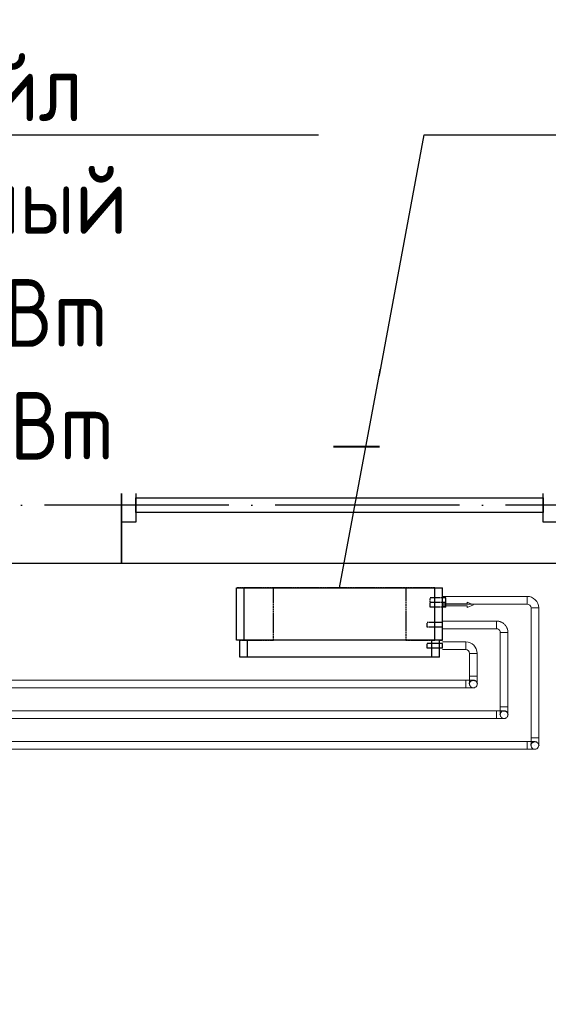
# Model space of a CAD drawing. Header units: millimetres. Extents: x 9824119 to 13672909, y -72394 to 462135.
# Tile 262 of 656: x 10120918 to 10122638, y 23283 to 26485. Entities that reach past the tile are written whole.
import ezdxf
from ezdxf import colors
from ezdxf.entities.mleader import LeaderData, LeaderLine
from ezdxf.math import Vec2, Vec3

# ---------------------------------------------------------------- set-up
doc = ezdxf.new("R2010")
doc.units = ezdxf.units.MM
for name, pattern in [('ACAD_ISO04W100', [30, 24, -3, 0, -3]), ('Hidden', [3, 2, -1]), ('UnderFloor', [7.5, 6, -1.5])]:
    doc.linetypes.add(name, pattern=pattern)
for name, color, linetype in [('1', 7, 'Continuous'), ('MAGI_GENERAL', 7, 'Continuous'), ('PIPE-H1', 7, 'Continuous'), ('PIPE-H1-COMPONENT-', 7, 'Continuous')]:
    doc.layers.add(name, color=color, linetype=linetype)
doc.layers.add('Оси', color=1, linetype='ACAD_ISO04W100', lineweight=0)
doc.styles.add('ISO_1.0', font='isocpeur.ttf')
doc.styles.add('ISOCPEUR', font='isocpeui.ttf')
doc.styles.add('СПДС', font='isocpeur.ttf')

# ---------------------------------------------------------------- blocks, each defined once
blk = doc.blocks.new('A$C20AA0F24')
at = {"color": 5}
for points in [[(-1878, 241.4), (-458, 241.4), (-458, 621.4), (-1878, 621.4)], [(-1830.5, 375.9), (-1830.5, 486.9), (-1878, 486.9), (-1878, 375.9)], [(-458, 375.9), (-458, 486.9), (-505.5, 486.9), (-505.5, 375.9)], [(-505.5, 407.7), (-505.5, 455.2), (-1830.5, 455.2), (-1830.5, 407.7)]]:
    blk.add_lwpolyline(points, close=True, dxfattribs=at)
blk = doc.blocks.new('вамавммммммм')
at = {"color": 253, "lineweight": 25}
blk.add_line((1609828.4, 1429207.9), (1574438.4, 1429207.9), dxfattribs=at)
blk.add_lwpolyline([(1607228.4, 1428827.9), (1605838.4, 1428827.9), (1605838.4, 1429207.9), (1607228.4, 1429207.9)], close=True, dxfattribs=at)
at = {"layer": 'Оси', "color": 18, "lineweight": 25, "ltscale": 25, "true_color": 0x000000}
blk.add_line((1609828.4, 1429017.9), (1570469.5, 1429017.9), dxfattribs=at)
at = {"color": 253, "lineweight": 25, "xscale": -1}
blk.add_blockref('A$C20AA0F24', (1606770.3, 1428586.4), dxfattribs=at)
blk = doc.blocks.new('_None')
blk = doc.blocks.new('*U4333')
at = {"layer": 'PIPE-H1', "color": 82, "linetype": 'Continuous', "lineweight": 20, "extrusion": (-1, 0, 0)}
blk.add_ellipse((10122369.1, 24324.6, 12.5), major_axis=(0, -12.5), ratio=1, start_param=0, end_param=3.141593, dxfattribs=at)
at = {"layer": 'PIPE-H1', "color": 82, "linetype": 'Continuous', "lineweight": 20, "extrusion": (0, -1, 0)}
for centre in [(10122369.1, 24337.1, 37.5), (10122369.1, 24312.1, 37.5)]:
    blk.add_ellipse(centre, major_axis=(0, 0, -25), ratio=1, start_param=0, end_param=1.570796, dxfattribs=at)
blk = doc.blocks.new('*U4334')
at = {"layer": 'PIPE-H1', "color": 82, "linetype": 'Continuous', "lineweight": 20}
for p, q in [((10122369.1, 24337.1, 12.5), (10119601.6, 24337.1, 12.5)), ((10122369.1, 24312.1, 12.5), (10119601.6, 24312.1, 12.5))]:
    blk.add_line(p, q, dxfattribs=at)
blk = doc.blocks.new('*U4335')
at = {"layer": 'PIPE-H1', "color": 7, "linetype": 'Continuous', "lineweight": -3}
blk.add_line((10122394.1, 24324.6, 285), (10122394.1, 24324.6, 284), dxfattribs=at)
blk = doc.blocks.new('*U4336')
at = {"layer": 'PIPE-H1', "color": 82, "linetype": 'Continuous', "lineweight": 20, "extrusion": (0, 1, 0)}
blk.add_ellipse((10122394.1, 24349.6, 560), major_axis=(-12.5, 0), ratio=1, start_param=0, end_param=3.141593, dxfattribs=at)
at = {"layer": 'PIPE-H1', "color": 82, "linetype": 'Continuous', "lineweight": 20, "extrusion": (1, 0, 0)}
for centre in [(10122381.6, 24349.6, 535), (10122406.6, 24349.6, 535)]:
    blk.add_ellipse(centre, major_axis=(0, 0, 25), ratio=1, start_param=0, end_param=1.570796, dxfattribs=at)
at = {"layer": 'PIPE-H1', "color": 1, "linetype": 'UnderFloor', "lineweight": -3, "extrusion": (0, 0, -1)}
blk.add_ellipse((10122394.1, 24324.6, 535), major_axis=(-12.5, 0), ratio=1, start_param=0, end_param=3.141593, dxfattribs=at)
at = {"layer": 'PIPE-H1', "color": 82, "linetype": 'Continuous', "lineweight": 20, "extrusion": (0, 0, -1)}
blk.add_ellipse((10122394.1, 24324.6, 535), major_axis=(12.5, 0), ratio=1, start_param=0, end_param=3.141593, dxfattribs=at)
blk = doc.blocks.new('*U4337')
at = {"layer": 'PIPE-H1', "color": 82, "linetype": 'Continuous', "lineweight": 20}
for p, q in [((10122381.6, 24423.9, 560), (10122381.6, 24349.6, 560)), ((10122406.6, 24423.9, 560), (10122406.6, 24349.6, 560))]:
    blk.add_line(p, q, dxfattribs=at)
blk = doc.blocks.new('*U4338')
at = {"layer": 'PIPE-H1', "color": 82, "linetype": 'Continuous', "lineweight": 20}
for major_axis in [(37.5, 0), (12.5, 0)]:
    blk.add_ellipse((10122369.1, 24423.9, 560), major_axis=major_axis, ratio=1, start_param=0, end_param=1.570796, dxfattribs=at)
at = {"layer": 'PIPE-H1', "color": 82, "linetype": 'Continuous', "lineweight": 20, "extrusion": (-1, 0, 0)}
blk.add_ellipse((10122369.1, 24448.9, 560), major_axis=(0, -12.5), ratio=1, start_param=0, end_param=3.141593, dxfattribs=at)
at = {"layer": 'PIPE-H1', "color": 82, "linetype": 'Continuous', "lineweight": 20, "extrusion": (0, -1, 0)}
blk.add_ellipse((10122394.1, 24423.9, 560), major_axis=(12.5, 0), ratio=1, start_param=0, end_param=3.141593, dxfattribs=at)
blk = doc.blocks.new('*U4339')
at = {"layer": 'PIPE-H1', "color": 82, "linetype": 'Continuous', "lineweight": 20}
for p, q in [((10122294.1, 24461.4, 560), (10122369.1, 24461.4, 560)), ((10122294.1, 24436.4, 560), (10122369.1, 24436.4, 560))]:
    blk.add_line(p, q, dxfattribs=at)
blk = doc.blocks.new('*U4495')
at = {"layer": 'PIPE-H1', "color": 5, "linetype": 'Hidden', "lineweight": 20, "extrusion": (-1, 0, 0)}
blk.add_ellipse((10122469.1, 24224.9, 12.5), major_axis=(0, -12.5), ratio=1, start_param=0, end_param=3.141593, dxfattribs=at)
at = {"layer": 'PIPE-H1', "color": 5, "linetype": 'Hidden', "lineweight": 20, "extrusion": (0, -1, 0)}
for centre in [(10122469.1, 24237.4, 37.5), (10122469.1, 24212.4, 37.5)]:
    blk.add_ellipse(centre, major_axis=(0, 0, -25), ratio=1, start_param=0, end_param=1.570796, dxfattribs=at)
blk = doc.blocks.new('*U4496')
at = {"layer": 'PIPE-H1', "color": 5, "linetype": 'Hidden', "lineweight": 20}
for p, q in [((10122469.1, 24237.4, 12.5), (10119701.6, 24237.4, 12.5)), ((10122469.1, 24212.4, 12.5), (10119701.6, 24212.4, 12.5))]:
    blk.add_line(p, q, dxfattribs=at)
blk = doc.blocks.new('*U4497')
at = {"layer": 'PIPE-H1', "color": 7, "linetype": 'Continuous', "lineweight": -3}
for p, q in [((10122494.1, 24224.9, 300), (10122494.1, 24224.9, 299)), ((10122494.1, 24224.9, 50), (10122494.1, 24224.9, 49))]:
    blk.add_line(p, q, dxfattribs=at)
blk = doc.blocks.new('*U4498')
at = {"layer": 'PIPE-H1', "color": 5, "linetype": 'Hidden', "lineweight": 20, "extrusion": (0, 1, 0)}
blk.add_ellipse((10122494.1, 24249.9, 575), major_axis=(-12.5, 0), ratio=1, start_param=0, end_param=3.141593, dxfattribs=at)
at = {"layer": 'PIPE-H1', "color": 5, "linetype": 'Hidden', "lineweight": 20, "extrusion": (1, 0, 0)}
for centre in [(10122481.6, 24249.9, 550), (10122506.6, 24249.9, 550)]:
    blk.add_ellipse(centre, major_axis=(0, 0, 25), ratio=1, start_param=0, end_param=1.570796, dxfattribs=at)
at = {"layer": 'PIPE-H1', "color": 1, "linetype": 'UnderFloor', "lineweight": -3, "extrusion": (0, 0, -1)}
blk.add_ellipse((10122494.1, 24224.9, 550), major_axis=(-12.5, 0), ratio=1, start_param=0, end_param=3.141593, dxfattribs=at)
at = {"layer": 'PIPE-H1', "color": 5, "linetype": 'Hidden', "lineweight": 20, "extrusion": (0, 0, -1)}
blk.add_ellipse((10122494.1, 24224.9, 550), major_axis=(12.5, 0), ratio=1, start_param=0, end_param=3.141593, dxfattribs=at)
blk = doc.blocks.new('*U4499')
at = {"layer": 'PIPE-H1', "color": 5, "linetype": 'Hidden', "lineweight": 20}
for p, q in [((10122481.6, 24491.9, 575), (10122481.6, 24249.9, 575)), ((10122506.6, 24491.9, 575), (10122506.6, 24249.9, 575))]:
    blk.add_line(p, q, dxfattribs=at)
blk = doc.blocks.new('*U4500')
at = {"layer": 'PIPE-H1', "color": 5, "linetype": 'Hidden', "lineweight": 20}
for major_axis in [(37.5, 0), (12.5, 0)]:
    blk.add_ellipse((10122469.1, 24491.9, 575), major_axis=major_axis, ratio=1, start_param=0, end_param=1.570796, dxfattribs=at)
at = {"layer": 'PIPE-H1', "color": 5, "linetype": 'Hidden', "lineweight": 20, "extrusion": (-1, 0, 0)}
blk.add_ellipse((10122469.1, 24516.9, 575), major_axis=(0, -12.5), ratio=1, start_param=0, end_param=3.141593, dxfattribs=at)
at = {"layer": 'PIPE-H1', "color": 5, "linetype": 'Hidden', "lineweight": 20, "extrusion": (0, -1, 0)}
blk.add_ellipse((10122494.1, 24491.9, 575), major_axis=(12.5, 0), ratio=1, start_param=0, end_param=3.141593, dxfattribs=at)
blk = doc.blocks.new('*U4501')
at = {"layer": 'PIPE-H1', "color": 5, "linetype": 'Hidden', "lineweight": 20}
for p, q in [((10122294.1, 24529.4, 575), (10122469.1, 24529.4, 575)), ((10122294.1, 24504.4, 575), (10122469.1, 24504.4, 575))]:
    blk.add_line(p, q, dxfattribs=at)
blk = doc.blocks.new('*U4502')
at = {"layer": 'PIPE-H1', "color": 1, "linetype": 'Continuous', "lineweight": 20, "extrusion": (-1, 0, 0)}
blk.add_ellipse((10122569.1, 24124.9, 12.5), major_axis=(0, -12.5), ratio=1, start_param=0, end_param=3.141593, dxfattribs=at)
at = {"layer": 'PIPE-H1', "color": 1, "linetype": 'Continuous', "lineweight": 20, "extrusion": (0, -1, 0)}
for centre in [(10122569.1, 24137.4, 37.5), (10122569.1, 24112.4, 37.5)]:
    blk.add_ellipse(centre, major_axis=(0, 0, -25), ratio=1, start_param=0, end_param=1.570796, dxfattribs=at)
blk = doc.blocks.new('*U4503')
at = {"layer": 'PIPE-H1', "color": 1, "linetype": 'Continuous', "lineweight": 20}
for p, q in [((10122569.1, 24137.4, 12.5), (10119801.6, 24137.4, 12.5)), ((10122569.1, 24112.4, 12.5), (10119801.6, 24112.4, 12.5))]:
    blk.add_line(p, q, dxfattribs=at)
blk = doc.blocks.new('*U4504')
at = {"layer": 'PIPE-H1', "color": 7, "linetype": 'Continuous', "lineweight": -3}
blk.add_line((10122594.1, 24124.9, 146), (10122594.1, 24124.9, 145), dxfattribs=at)
blk = doc.blocks.new('*U4505')
at = {"layer": 'PIPE-H1', "color": 1, "linetype": 'Continuous', "lineweight": 20, "extrusion": (0, 1, 0)}
blk.add_ellipse((10122594.1, 24149.9, 421), major_axis=(-12.5, 0), ratio=1, start_param=0, end_param=3.141593, dxfattribs=at)
at = {"layer": 'PIPE-H1', "color": 1, "linetype": 'Continuous', "lineweight": 20, "extrusion": (1, 0, 0)}
for centre in [(10122581.6, 24149.9, 396), (10122606.6, 24149.9, 396)]:
    blk.add_ellipse(centre, major_axis=(0, 0, 25), ratio=1, start_param=0, end_param=1.570796, dxfattribs=at)
at = {"layer": 'PIPE-H1', "color": 1, "linetype": 'UnderFloor', "lineweight": -3, "extrusion": (0, 0, -1)}
blk.add_ellipse((10122594.1, 24124.9, 396), major_axis=(-12.5, 0), ratio=1, start_param=0, end_param=3.141593, dxfattribs=at)
at = {"layer": 'PIPE-H1', "color": 1, "linetype": 'Continuous', "lineweight": 20, "extrusion": (0, 0, -1)}
blk.add_ellipse((10122594.1, 24124.9, 396), major_axis=(12.5, 0), ratio=1, start_param=0, end_param=3.141593, dxfattribs=at)
blk = doc.blocks.new('*U4506')
at = {"layer": 'PIPE-H1', "color": 1, "linetype": 'Continuous', "lineweight": 20}
for p, q in [((10122581.6, 24571.9, 421), (10122581.6, 24149.9, 421)), ((10122606.6, 24571.9, 421), (10122606.6, 24149.9, 421))]:
    blk.add_line(p, q, dxfattribs=at)
blk = doc.blocks.new('*U4507')
at = {"layer": 'PIPE-H1', "color": 1, "linetype": 'Continuous', "lineweight": 20}
for major_axis in [(37.5, 0), (12.5, 0)]:
    blk.add_ellipse((10122569.1, 24571.9, 421), major_axis=major_axis, ratio=1, start_param=0, end_param=1.570796, dxfattribs=at)
at = {"layer": 'PIPE-H1', "color": 1, "linetype": 'Continuous', "lineweight": 20, "extrusion": (-1, 0, 0)}
blk.add_ellipse((10122569.1, 24596.9, 421), major_axis=(0, -12.5), ratio=1, start_param=0, end_param=3.141593, dxfattribs=at)
at = {"layer": 'PIPE-H1', "color": 1, "linetype": 'Continuous', "lineweight": 20, "extrusion": (0, -1, 0)}
blk.add_ellipse((10122594.1, 24571.9, 421), major_axis=(12.5, 0), ratio=1, start_param=0, end_param=3.141593, dxfattribs=at)
blk = doc.blocks.new('*U4508')
at = {"layer": 'PIPE-H1', "color": 1, "linetype": 'Continuous', "lineweight": 20}
for p, q in [((10122294.1, 24609.4, 421), (10122569.1, 24609.4, 421)), ((10122294.1, 24584.4, 421), (10122569.1, 24584.4, 421))]:
    blk.add_line(p, q, dxfattribs=at)
blk = doc.blocks.new('*U4648')
at = {"layer": 'PIPE-H1-COMPONENT-', "color": 7, "linetype": 'Continuous', "lineweight": -3}
blk.add_line((10122294.1, 24596.9, 421), (10122294.1, 24596.9, 420), dxfattribs=at)
blk = doc.blocks.new('*U4649')
at = {"layer": 'PIPE-H1-COMPONENT-', "color": 11, "linetype": 'Continuous', "lineweight": 20}
for p, q in [((10122394.1, 24581.9, 360), (10122374.1, 24590.9, 360)), ((10122374.1, 24590.9, 360), (10122374.1, 24584.9, 360)), ((10122374.1, 24584.9, 360), (10122294.1, 24584.9, 360)), ((10122294.1, 24584.9, 360), (10122294.1, 24578.9, 360)), ((10122294.1, 24578.9, 360), (10122374.1, 24578.9, 360)), ((10122374.1, 24572.9, 360), (10122394.1, 24581.9, 360)), ((10122374.1, 24578.9, 360), (10122374.1, 24572.9, 360))]:
    blk.add_line(p, q, dxfattribs=at)
at = {"layer": 'PIPE-H1-COMPONENT-', "color": 11, "linetype": 'Continuous', "lineweight": 20, "extrusion": (1, 0, 0)}
blk.add_circle((24581.9, 360, 10122294.1), 7.5, dxfattribs=at)
blk = doc.blocks.new('*U4650')
at = {"layer": 'MAGI_GENERAL', "color": 1, "linetype": 'UnderFloor', "lineweight": -3}
for p, q in [((10121744.1, 24636.9, 100), (10121624.1, 24636.9, 100)), ((10121624.1, 24636.9, 100), (10121624.1, 24636.9)), ((10122269.1, 24636.9, 100), (10121624.1, 24636.9, 100)), ((10121624.1, 24636.9, 100), (10121624.1, 24636.9, 535.5)), ((10121744.1, 24466.9, 100), (10121744.1, 24636.9, 100)), ((10121744.1, 24636.9, 100), (10121744.1, 24636.9)), ((10122174.1, 24636.9, 100), (10122174.1, 24466.9, 100)), ((10122269.1, 24636.9, 100), (10122174.1, 24636.9, 100)), ((10122174.1, 24636.9, 100), (10122174.1, 24636.9)), ((10122294.1, 24574.4, 100), (10122294.1, 24636.9, 100)), ((10122294.1, 24636.9, 100), (10122294.1, 24636.9)), ((10122294.1, 24636.9, 535.5), (10122294.1, 24636.9, 100)), ((10122294.1, 24574.4, 100), (10122294.1, 24636.9, 100)), ((10122294.1, 24604.4, 421), (10122254.1, 24604.4, 421)), ((10122294.1, 24589.4, 421), (10122254.1, 24589.4, 421)), ((10122294.1, 24574.4, 360), (10122254.1, 24574.4, 360)), ((10122283.7, 24524.4, 575), (10122244.1, 24524.4, 575)), ((10122283.7, 24509.4, 575), (10122244.1, 24509.4, 575)), ((10122294.1, 24509.4, 100), (10122294.1, 24524.4, 100)), ((10122294.1, 24509.4, 535.5), (10122294.1, 24524.4, 535.5)), ((10122294.1, 24509.4, 100), (10122294.1, 24524.4, 100)), ((10121624.1, 24466.9, 100), (10121624.1, 24466.9)), ((10121624.1, 24466.9, 535.5), (10121624.1, 24466.9, 100)), ((10122259.1, 24466.9, 100), (10121634.1, 24466.9, 100)), ((10121634.1, 24466.9, 100), (10121634.1, 24466.9, 535.5)), ((10121634.1, 24466.9, 535.5), (10121649.1, 24466.9, 586.2)), ((10121634.1, 24466.9, 100), (10121744.1, 24466.9, 100)), ((10121634.1, 24466.9, 100), (10121659.1, 24466.9, 100)), ((10121744.1, 24466.9, 100), (10121744.1, 24466.9)), ((10122174.1, 24466.9, 100), (10122259.1, 24466.9, 100)), ((10122174.1, 24466.9, 100), (10122174.1, 24466.9)), ((10122259.1, 24466.9, 620), (10122269.1, 24466.9, 586.2)), ((10122284.1, 24466.9, 535.5), (10122284.1, 24466.9, 100)), ((10122284.1, 24441.4, 100), (10122284.1, 24466.9, 100)), ((10122284.1, 24466.9, 100), (10122294.1, 24466.9, 100)), ((10122284.1, 24466.9, 100), (10122294.1, 24466.9, 100)), ((10122294.1, 24466.9, 100), (10122294.1, 24466.9)), ((10122294.1, 24466.9, 100), (10122294.1, 24466.9, 535.5)), ((10122276.9, 24456.4, 560), (10122244.1, 24456.4, 560)), ((10122276.9, 24441.4, 560), (10122244.1, 24441.4, 560)), ((10122284.1, 24441.4, 535.5), (10122284.1, 24456.4, 535.5)), ((10121634.1, 24411.9, 535.5), (10121634.1, 24411.9, 100)), ((10122284.1, 24411.9, 100), (10122284.1, 24411.9, 535.5))]:
    blk.add_line(p, q, dxfattribs=at)
at = {"layer": 'MAGI_GENERAL', "color": 7, "linetype": 'Continuous', "lineweight": -3}
for p, q in [((10121624.1, 24466.9, 535.5), (10121624.1, 24636.9, 535.5)), ((10121624.1, 24636.9, 535.5), (10121649.1, 24636.9, 630)), ((10121649.1, 24466.9, 630), (10121649.1, 24636.9, 630)), ((10121649.1, 24636.9, 630), (10122269.1, 24636.9, 630)), ((10122269.1, 24466.9, 630), (10122269.1, 24636.9, 630)), ((10122269.1, 24636.9, 630), (10122294.1, 24636.9, 535.5)), ((10122294.1, 24524.4, 535.5), (10122294.1, 24636.9, 535.5)), ((10122304.1, 24604.4, 421), (10122294.1, 24604.4, 421)), ((10122304.1, 24589.4, 421), (10122294.1, 24589.4, 421)), ((10122304.1, 24574.4, 360), (10122294.1, 24574.4, 360)), ((10122294.1, 24524.4, 575), (10122283.7, 24524.4, 575)), ((10122294.1, 24509.4, 575), (10122283.7, 24509.4, 575)), ((10122294.1, 24466.9, 535.5), (10122294.1, 24509.4, 535.5)), ((10121649.1, 24466.9, 630), (10121624.1, 24466.9, 535.5)), ((10121634.1, 24411.9, 535.5), (10121634.1, 24466.9, 535.5)), ((10122269.1, 24466.9, 630), (10121649.1, 24466.9, 630)), ((10121659.1, 24411.9, 620), (10121659.1, 24466.9, 620)), ((10122259.1, 24411.9, 620), (10122259.1, 24466.9, 620)), ((10122294.1, 24466.9, 535.5), (10122269.1, 24466.9, 630)), ((10122284.1, 24456.4, 535.5), (10122284.1, 24466.9, 535.5)), ((10122294.1, 24456.4, 560), (10122276.9, 24456.4, 560)), ((10122294.1, 24441.4, 560), (10122276.9, 24441.4, 560)), ((10122284.1, 24411.9, 535.5), (10122284.1, 24441.4, 535.5)), ((10121659.1, 24411.9, 620), (10121634.1, 24411.9, 535.5)), ((10122259.1, 24411.9, 620), (10121659.1, 24411.9, 620)), ((10122284.1, 24411.9, 535.5), (10122259.1, 24411.9, 620))]:
    blk.add_line(p, q, dxfattribs=at)
at = {"layer": 'MAGI_GENERAL', "color": 1, "linetype": 'UnderFloor', "lineweight": -3, "extrusion": (-1, 0, 0)}
for centre in [(10122254.1, 24596.9, 421), (10122254.1, 24581.9, 360), (10122244.1, 24516.9, 575), (10122244.1, 24448.9, 560)]:
    blk.add_ellipse(centre, major_axis=(0, -7.5), ratio=1, start_param=0, end_param=3.141593, dxfattribs=at)
at = {"layer": 'MAGI_GENERAL', "color": 7, "linetype": 'Continuous', "lineweight": -3, "extrusion": (-1, 0, 0)}
for centre in [(10122304.1, 24596.9, 421), (10122304.1, 24581.9, 360), (10122294.1, 24516.9, 575), (10122294.1, 24448.9, 560)]:
    blk.add_ellipse(centre, major_axis=(0, -7.5), ratio=1, start_param=0, end_param=3.141593, dxfattribs=at)

msp = doc.modelspace()

# ---------------------------------------------------------------- block references
msp.add_blockref('вамавммммммм', (8514020.8, -1404111.5))
at = {"layer": 'PIPE-H1'}
for name in ['*U4508', '*U4507', '*U4506', '*U4501', '*U4500', '*U4339', '*U4338', '*U4499', '*U4337', '*U4334', '*U4333', '*U4336', '*U4335', '*U4496', '*U4495', '*U4498', '*U4497', '*U4505', '*U4503', '*U4502', '*U4504']:
    msp.add_blockref(name, (0, 0), dxfattribs=at)
at = {"layer": 'PIPE-H1-COMPONENT-'}
for name in ['*U4648', '*U4649']:
    msp.add_blockref(name, (0, 0), dxfattribs=at)

# ---------------------------------------------------------------- next in the draw order: leaders
at = {"color": 5, "lineweight": 25, "ltscale": 15}
ml = msp.add_multileader_mtext('Standard', dxfattribs=at)
ml.set_content('{\\fGOST Common|b0|i0|c204|p34;\\W0.9;\\C256;Фанкойл напольный Qx=1,6kBm Qm=2,1kBm}', color=14, style='СПДС')
ml.set_leader_properties()
ml.set_arrow_properties(name='NONE')
ml.build(insert=Vec2(0, 0))
ml.multileader.update_dxf_attribs({"text_left_attachment_type": 6, "text_right_attachment_type": 6, "dogleg_length": 0.36, "arrow_head_size": 100})
ctx = ml.context
ctx.base_point, ctx.char_height, ctx.arrow_head_size, ctx.plane_origin = Vec3(10119424.6, 26110.7, 630), 220, 100, Vec3(10108937.3, 39331.8, 630)
ctx.left_attachment, ctx.right_attachment, ctx.text_align_type = 6, 6, 1
notes = []
notes.append((ctx, [(1, (1, 1, 0), (10119424.3, 26110.7, 630), (1, 0), 0.36, [(1, [(10119149.1, 24636.9, 630)], 0, [])])]))
ctx.mtext.insert, ctx.mtext.width, ctx.mtext.defined_height, ctx.mtext.alignment, ctx.mtext.flow_direction = Vec3(10120608.9, 26374.7, 630), 2438.932, 630, 2, 5
ctx.mtext.has_bg_fill, ctx.mtext.bg_color, ctx.mtext.bg_scale_factor, ctx.mtext.bg_transparency, ctx.mtext.use_window_bg_color = 1, -1027028792, 1.5, 0, 1
ml = msp.add_multileader_mtext('Standard', dxfattribs=at)
ml.set_content('{\\fGOST Common|b0|i0|c204|p34;\\W0.9;\\C256;Фанкойл напольный Qx=1,6kBm Qm=2,1kBm}', color=14, style='СПДС')
ml.set_leader_properties()
ml.set_arrow_properties(name='NONE')
ml.build(insert=Vec2(0, 0))
ml.multileader.update_dxf_attribs({"text_left_attachment_type": 6, "text_right_attachment_type": 6, "dogleg_length": 0.36, "arrow_head_size": 100})
ctx = ml.context
ctx.base_point, ctx.char_height, ctx.arrow_head_size, ctx.plane_origin = Vec3(10122234.6, 26110.7), 220, 100, Vec3(10111747.3, 39331.8)
ctx.left_attachment, ctx.right_attachment, ctx.text_align_type = 6, 6, 1
notes.append((ctx, [(1, (1, 1, 0), (10122234.3, 26110.7), (1, 0), 0.36, [(1, [(10121959.1, 24636.9)], 0, [])])]))
ctx.mtext.insert, ctx.mtext.width, ctx.mtext.defined_height, ctx.mtext.alignment, ctx.mtext.flow_direction = Vec3(10123418.9, 26374.7), 2438.932, 630, 2, 5
ctx.mtext.has_bg_fill, ctx.mtext.bg_color, ctx.mtext.bg_scale_factor, ctx.mtext.bg_transparency, ctx.mtext.use_window_bg_color = 1, -1027028792, 1.5, 0, 1
for ctx, leaders in notes:
    for number, flags, end, landing, length, lines in leaders:
        leader = LeaderData()
        leader.index, (leader.has_last_leader_line, leader.has_dogleg_vector, leader.attachment_direction) = number, flags
        leader.last_leader_point, leader.dogleg_vector, leader.dogleg_length = Vec3(end), Vec3(landing), length
        for number, points, colour, breaks in lines:
            line = LeaderLine()
            line.index, line.vertices, line.color, line.breaks = number, Vec3.list(points), colors.encode_raw_color(colour), breaks
            leader.lines.append(line)
        ctx.leaders.append(leader)

# ---------------------------------------------------------------- next in the draw order: block references
at = {"layer": 'MAGI_GENERAL'}
msp.add_blockref('*U4650', (0, 0), dxfattribs=at)

# ---------------------------------------------------------------- next in the draw order: texts
at = {"char_height": 300, "attachment_point": 1, "style": 'ISOCPEUR'}
for s, insert, width in [('\\pi13638.10589;{\\fISOCPEUR|b0|i0|c204|p34;\\H1.66667x;\\L\\C7;\\P\\pi10874.35036;\\H1.1x;Общие указания\\l\\P\\pi13638.10589;\\P\\pi-900,l1200,t1200;\\H0.72727x;1.^IПроект выполнен на основании задания заказчика и задания на проектирование архитектурно-строительных чертежей.\\P2.^IПроект соответствует действующим нормам :\\P\\pl900,t900;\\fSymbol|b0|i0|c2|p18;·^I\\fISOCPEUR|b0|i0|c204|p34;КМК 2. 04.05-97* "Отопление, вентиляция и кондиционирование воздуха".\\P\\fSymbol|b0|i0|c2|p18;·^I\\fISOCPEUR|b0|i0|c204|p34;ШНК 2.08.02-09* "Общественные здания и сооружение" \\P\\fSymbol|b0|i0|c2|p18;·^I\\fISOCPEUR|b0|i0|c204|p34;КМК 2.01.01-94 "Климатические и физико-геологические данные для проектирования".\\P\\fSymbol|b0|i0|c2|p18;·^I\\fISOCPEUR|b0|i0|c204|p34;КМК 2.01.04-97* "Строительная теплотехника".\\P\\fSymbol|b0|i0|c2|p18;·^I\\fISOCPEUR|b0|i0|c204|p34;ГОСТ 21.602-2003 "Правила выполнения рабочей документации отопления, вентиляции и кондиционирования".\\P\\fSymbol|b0|i0|c2|p18;·^I\\fISOCPEUR|b0|i0|c204|p34;ШНК \\fISOCPEUR|b0|i0|c186|p34;2.01.02-04\\fISOCPEUR|b0|i0|c204|p34; - \\fISOCPEUR|b0|i0|c186|p34;"\\fISOCPEUR|b0|i0|c204|p34;Пожарная безопасность зданий и сооружений\\fISOCPEUR|b0|i0|c186|p34;"\\fISOCPEUR|b0|i0|c204|p34;;\\P\\pl1200,t1200;3.^I  Расчетные параметры наружного воздуха для проектирования отопления, вентиляции и кондиционирования воздуха приняты по КМК 2.01.01-94.\\P\\pi-300,l300,tz;      Для проектирования отопления, вентиляции и кондиционирования воздуха: \\P\\pl1500,t1500;-^IХолодный  период  года Тн\\fISOCPEUR|b0|i0|c186|p34;=-14.0°C\\fISOCPEUR|b0|i0|c204|p34;; I=-12,4 кДж/кг (Парам. Б);\\P-^IТеплый  период  года Тн=33°C; I=55,7 кДж/кг  (Парам. А);\\P-^IТеплый  период  года Тн=37,5°C; I=65,2 кДж/кг (Парам. Б);\\P-^IСкорость ветра  - V=1,6 м/сек - холодный период;\\P-^IСкорость ветра  - V=1,9 м/сек - теплый  период;\\P-^IПродолжительность отопительного периода  Zот.пер.=129суток;\\P-^IСредняя температура отопительного периода  tот.пер.=2,7°C;\\P-^IБарометрическое давление в районе строительства Рбар=950 Гпа.\\P\\pi600,l0,tz;\\P\\pi11458.1097;\\LТЕПЛОСНАБЖЕНИЕ\\P\\pi13638.10589;\\l\\P\\pi0;\\C0;В качестве источника тепла выбран установленный во дворе здания тепловой насос, рассчитанный на работу в температурном режиме 40–30 °C.^J^JСистема отопления спроектирована как двухтрубная, в ней используются напольный фанкойл.\\P^JОсновным источником тепла является тепловой насос. \\P^JОсновное охлаждение осуществляется с помощью\\Pтепловых насосов. Для отвода конденсата, образующегося в фанкойлах, предусмотрены дренажные трубы. Основные водосточные и обратные трубы выполнены из полипропилена. \\P\\pi600;^JОсновные подающие и обратные трубы выполнены из полипропилена. Слив воды из системы осуществляется через регулировочный узел. Для снижения теплопотерь через трубы выполнены работы по теплоизоляции.\\C7; \\P\\pi12278.10827;\\LОТОПЛЕНИЕ\\l\\P\\pi0;  Для достижения  комфортных условий в зимнее время и компенсации теплопотерь в помещениях установлены \\C0;фанкойл\\C7;ы обеспечивающие в помещениях нормируемую температуру воздуха:\\P\\pi-300,l1500,t1500;-^IКабинет врача +20°C.\\P-^IЗал       +22°C.\\P-^IФизиотерапия     +21°C.\\P\\pi0,l0,tz;   На каждом приборе предусматривается устанавка термостатического клапана и запорного крана. Рекомендуется применить трубопроводы стабильные полипропиленовые. Система теплоснабжения \\C0;фанкойл\\C7;ов двухтрубная с принудительной циркуляцией, горизонтальная. Удаление воздуха осуществляется из воздухоспускных кранов установленных в \\C0;фанкойл\\C7;ах. Все монтажные и наладочные работы проводить в соответствии с нормативными документами и инструкциям фирм-изготовителя.}', (9986122.2, 27067.1), 27276.212), ('{\\fISOCPEUR|b0|i0|c204|p34;\\C7;^I\\A1;\\L\\P\\pi10515.36534;\\H1.33333x;ВЕНТИЛЯЦИЯ\\P\\pi0;\\l^IВ здании предусмотрена приточно-вытяжная вентиляция с естественным и \\Pмеханическим побуждением, для функционально различных и конструктивно раздельных групп \\Pпомещений.   ^I  \\P^IТакже предусматривается естественная вентиляция с удалением и поступлением воздуха через окна и двери.\\P^IУдаление воздуха из помещений производится с помощью вытяжных решеток.\\P^IМатериал воздуховодов - тонколистовая оцинкованная сталь по ГОСТ 14918-80.\\P^IВоздуховоды систем вытяжной вентиляции выполняются класса "Н" (нормально плотный).\\P^IМонтаж систем вентиляции выполнить в соответствии с \\A0;КМК 3.05.01.-9\\A1;7\\P\\A0;\\L\\P\\pi12075.36144;\\P\\pi7995.37164;ПРИМЕЧАНИЯ (ТЕПЛОСНАБЖЕНИЕ)\\P\\pi-900,l900,t900;\\l1.^IЧертеж читать совместно со спецификацией и с другими разделами проекта.\\P2.^IМонтаж оборудования и трубопроводов производить в соответствии с местными \\P\\pi0;действующими нормами и правилами, и требованиями завода-изготовителя оборудования.\\P\\pi-900;3.^IТрубопроводы системы теплоснабжения радиаторов приняты полипропиленовыми.\\P4.^IНа планах и схемах указаны наружный диаметр и толщина стенки полипропиленовых \\P\\pi0;трубопроводов.\\P\\pi-900;5.^IПриборы и трубопроводы нанесены условно.\\P6.^IУклон трубопроводов выполнить согласно схемам в сторону ближайшего вертикального \\P\\pi0;стояка.\\P\\pi-900;7.^IВсе отметки указаны от уровня пола этажа. \\P8.^IКрепить трубу в штробе каждые 2 метра.\\P9.^IТрубопроводы отопления, прокладываемые в полу покрыть трубчатой тепловой изоляцией \\P\\pi0;из вспученного полителена "Isocom" толщиной 9 мм.\\P\\pi-900;10.^IДиаметры запорно-регулирующей арматуры и фильтров соответствуют диаметру \\P\\pi0;трубопроводов, если не указано иное.\\P\\pi3390,l600,tz;\\P\\pi5455.37799,l0;\\LПРИМЕЧАНИЯ (ВЕНТИЛЯЦИЯ И КОНДИЦИОНИРОВАНИЕ)\\l\\P\\pi-900,l900,t900;1.^IВентиляционные системы показаны условно.\\P2.^IЧертеж читать совместно со спецификацией и остальными разделами проекта \\P3.^IВсе неплотности при пересечении инженерными коммуникациями огнестойких стен, \\P\\pi0;перекрытий и перегородок заделать материалами, соответствующими по степени \\Pогнестойкости пересекаемым ограждениям.\\P\\pi-900;4.^IВ сан-узлах двери не оборудованные переточными решетками, предусмотреть с \\P\\pi0;подрезкой дверного полотна, высота щели не менее 20 мм. Если конструкция дверей не \\Pпозволяет предусмотреть щели в нижней части, то необходимо выполнить установку \\Pжалюзийной решетки в нижней половине двери.\\P\\pi-900;5.^IРазместить все приборы для измерения температуры, давления и скорости потока в \\P\\pi0;доступных местах с прямыми секциями труб или воздуховодов наверху или внизу, \\Pсогласно рекомендациям завода изготовителя для точности показаний.\\P\\pi-900;6.^IУстановить расположение диффузоров, отдушин и вентиляционных решеток согласно \\P\\pi0;архитектурным планам потолка, освещения и другим деталям/узлам потолка и \\Pвыполнить незначительные изменения для обеспечения соответствия.\\P\\pi-900;7.^IМонтаж оборудования выполнить в соответствии с местными нормами и правилами, а \\P\\pi0;так же требованиями завода-изготовителя оборудования \\P\\pi-900;8.^IВсе отметки оборудований даны от пола этажа.\\P}', (10015733.6, 26003.4), 24350.724)]:
    msp.add_mtext(s, dxfattribs=dict(at, insert=insert, width=width))
at = {"layer": '1', "lineweight": 20, "ltscale": 50, "char_height": 350, "attachment_point": 1, "style": 'ISO_1.0'}
for s, width, insert in [('\\pi165.49234;Расчетное \\P\\pi331.74234;значение', 2570.985, (10062695.7, 25637.8)), ('\\pi786.44418;Наименование расчетного параметра', 9937.888, (10047177.2, 25279.7))]:
    msp.add_mtext_dynamic_manual_height_columns(s, width=width, gutter_width=1750, heights=[0], dxfattribs=dict(at, insert=insert))

doc.saveas('drawing.dxf')
